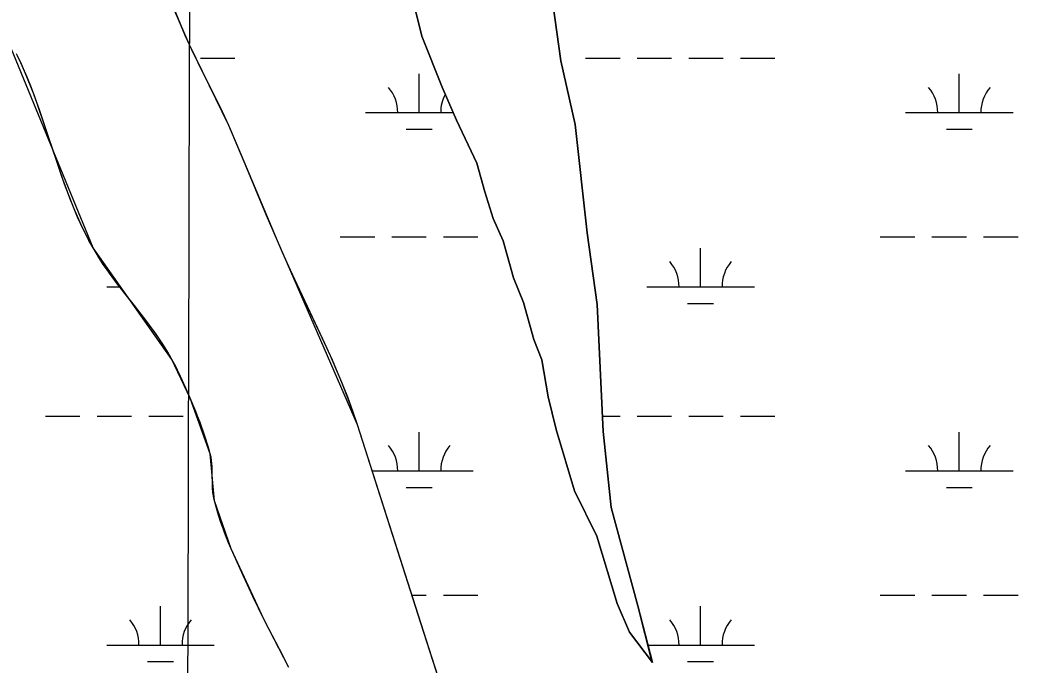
# Model space of a CAD drawing. Extents: x 3161564 to 3199464, y 849354 to 874788.
# Drawn here: x 3186561 to 3187489, y 867799 to 868398 of the extents above; entities that cross this region are included whole.
import ezdxf

# ---------------------------------------------------------------- set-up
doc = ezdxf.new("R2010")
doc.units = 0
for name, color, linetype in [('V-GRID-MAJR', 7, 'Continuous'), ('V-SITE-VEGE', 7, 'Continuous'), ('V-TOPO-SHOR', 7, 'Continuous'), ('V-WETL-SWMP', 7, 'Continuous')]:
    doc.layers.add(name, color=color, linetype=linetype)

msp = doc.modelspace()

# ---------------------------------------------------------------- linework, layer by layer
at = {"layer": 'V-GRID-MAJR'}
msp.add_spline([(3186683.235, 854762.214), (3186699.099, 860821.649), (3186714.971, 866884.169), (3186730.843, 872946.731), (3186730.8510000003, 872949.773)], degree=3, dxfattribs=at)
at = {"layer": 'V-SITE-VEGE'}
for points in [[(3186915.702000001, 868459.3679999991), (3186934.592000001, 868383.2559999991), (3186953.532000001, 868335.6749999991), (3186966.797000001, 868305.2209999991), (3186985.747000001, 868265.2459999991), (3186993.313000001, 868238.6059999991), (3187000.878000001, 868213.8679999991), (3187010.352000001, 868192.9289999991), (3187019.806000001, 868158.677999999), (3187029.278000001, 868135.8389999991), (3187038.729000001, 868101.5859999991), (3187046.305000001, 868082.5539999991), (3187051.953000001, 868048.309999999), (3187059.510000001, 868017.8659999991), (3187076.533000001, 867960.7779999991), (3187097.384000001, 867918.8979999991), (3187116.299000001, 867856.1009999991), (3187127.666000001, 867829.4539999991), (3187148.973000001, 867801.4949999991), (3187148.543000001, 867802.790999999), (3187135.315000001, 867854.1669999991), (3187110.743000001, 867945.503999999), (3187103.253000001, 868015.8899999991), (3187097.744000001, 868133.8219999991), (3187088.346000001, 868200.405999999), (3187077.105000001, 868301.2309999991), (3187063.889000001, 868360.2159999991), (3187056.371000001, 868413.481999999)], [(3186703.429000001, 868410.7379999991), (3186710.705000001, 868393.0489999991), (3186714.437000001, 868384.248999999), (3186718.354000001, 868375.5349999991), (3186722.858000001, 868366.109999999), (3186739.2690000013, 868333.4139999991), (3186747.348000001, 868317.0029999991), (3186751.229000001, 868308.724999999), (3186754.958000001, 868300.3809999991), (3186766.388000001, 868273.662999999), (3186800.133000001, 868193.278999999), (3186804.774000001, 868182.5989999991), (3186813.795000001, 868162.689999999), (3186842.332000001, 868102.077999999), (3186851.202000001, 868082.481999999), (3186857.577000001, 868067.6769999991), (3186862.153000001, 868056.496999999), (3186865.452000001, 868048.0619999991), (3186870.150000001, 868035.312999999), (3186874.512000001, 868022.4369999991), (3186958.615000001, 867760.1229999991)], [(3186788.246000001, 867840.9269999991), (3186780.347000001, 867857.361999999), (3186768.788000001, 867882.1429999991), (3186757.483000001, 867907.113999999), (3186755.136000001, 867912.5439999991), (3186751.344000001, 867922.158999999), (3186748.739000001, 867929.4519999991), (3186745.167000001, 867940.5029999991), (3186741.943000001, 867951.6689999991), (3186741.308000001, 867954.3189999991), (3186740.526000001, 867959.3609999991), (3186740.182000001, 867963.8319999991), (3186739.971000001, 867979.653999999), (3186739.819000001, 867983.5929999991), (3186739.594000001, 867986.5249999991), (3186739.006000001, 867990.883999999), (3186738.044000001, 867995.1739999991), (3186736.117000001, 868001.7869999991), (3186732.443000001, 868013.2499999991), (3186729.450000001, 868021.7669999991), (3186724.621000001, 868034.437999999), (3186719.438000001, 868047.0319999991), (3186715.481000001, 868056.136999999), (3186709.245000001, 868069.577999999), (3186705.948000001, 868076.204999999), (3186702.505000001, 868082.770999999), (3186698.593000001, 868089.680999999), (3186694.698000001, 868096.0179999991), (3186690.868000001, 868101.851999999), (3186687.147000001, 868107.236999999), (3186679.887000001, 868117.158999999), (3186653.310000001, 868151.128999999), (3186646.820000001, 868159.7019999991), (3186642.105000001, 868166.214999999), (3186638.681000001, 868171.1689999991), (3186633.745000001, 868178.719999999), (3186629.115000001, 868186.4469999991), (3186625.826000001, 868192.385999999), (3186622.782000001, 868198.212999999), (3186619.956000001, 868203.920999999), (3186614.797000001, 868215.1419999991), (3186610.290000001, 868225.8359999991), (3186606.306000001, 868235.9879999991), (3186602.745000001, 868245.596999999), (3186577.960000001, 868318.7399999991), (3186574.667000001, 868327.7919999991), (3186571.675000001, 868335.657999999), (3186566.122000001, 868349.2669999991), (3186561.646000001, 868359.3189999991), (3186558.082000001, 868366.7529999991)], [(3186811.030000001, 867796.618999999), (3186805.398000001, 867807.7579999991), (3186792.420000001, 867832.574999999), (3186788.246000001, 867840.9269999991)]]:
    msp.add_lwpolyline(points, dxfattribs=at)
at = {"layer": 'V-TOPO-SHOR'}
for p, q in [((3186934.593, 868383.2559999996), (3186915.701, 868459.3669999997)), ((3187056.37, 868413.4829999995), (3187063.889, 868360.2149999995)), ((3186953.5330000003, 868335.6739999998), (3186934.593, 868383.2559999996)), ((3187063.889, 868360.2149999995), (3187077.1040000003, 868301.2309999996)), ((3186966.796, 868305.2199999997), (3186953.5330000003, 868335.6739999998)), ((3186985.748, 868265.2469999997), (3186966.796, 868305.2199999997)), ((3187077.1040000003, 868301.2309999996), (3187088.347, 868200.4069999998)), ((3186993.312, 868238.6059999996), (3186985.748, 868265.2469999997)), ((3187000.878, 868213.8679999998), (3186993.3120000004, 868238.6059999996)), ((3187010.353, 868192.9299999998), (3187000.878, 868213.8679999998)), ((3187019.805, 868158.6789999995), (3187010.353, 868192.9299999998)), ((3187088.347, 868200.4069999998), (3187097.745, 868133.8219999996)), ((3187029.2770000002, 868135.8389999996), (3187019.805, 868158.6789999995)), ((3187038.7290000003, 868101.5869999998), (3187029.2770000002, 868135.8389999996)), ((3187097.745, 868133.8219999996), (3187103.253, 868015.8899999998)), ((3187046.305, 868082.5549999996), (3187038.7290000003, 868101.5869999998)), ((3187051.954, 868048.3099999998), (3187046.305, 868082.5549999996)), ((3187059.511, 868017.8649999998), (3187051.954, 868048.3099999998)), ((3187076.5330000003, 867960.7769999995), (3187059.511, 868017.8649999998)), ((3187103.253, 868015.8899999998), (3187110.7430000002, 867945.5039999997)), ((3187097.384, 867918.8989999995), (3187076.5330000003, 867960.7769999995)), ((3187110.7430000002, 867945.5039999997), (3187135.315, 867854.1679999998)), ((3187116.299, 867856.1009999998), (3187097.384, 867918.8989999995)), ((3187127.666, 867829.4549999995), (3187116.299, 867856.1009999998)), ((3187135.315, 867854.1679999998), (3187148.973, 867801.4939999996)), ((3187148.973, 867801.4939999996), (3187127.666, 867829.4549999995))]:
    msp.add_line(p, q, dxfattribs=at)
for points in [[(3186560.081000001, 868666.7599999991), (3186588.968000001, 868644.8409999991), (3186615.000000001, 868602.0719999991), (3186628.865000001, 868554.3359999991), (3186640.180000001, 868519.1159999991), (3186664.758000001, 868483.6179999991), (3186695.366000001, 868429.0939999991), (3186718.354000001, 868375.5349999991), (3186754.958000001, 868300.378999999), (3186800.133000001, 868193.278999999), (3186874.512000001, 868022.4369999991), (3186931.084000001, 867845.942999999), (3186958.615000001, 867760.1229999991)], [(3186811.030000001, 867796.6209999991), (3186788.246000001, 867840.9269999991), (3186757.483000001, 867907.113999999), (3186741.943000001, 867951.6689999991), (3186738.042000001, 867995.1739999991), (3186719.438000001, 868047.0319999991), (3186702.505000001, 868082.770999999), (3186629.115000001, 868186.4469999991), (3186546.1440000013, 868388.4289999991)]]:
    msp.add_lwpolyline(points, dxfattribs=at)
at = {"layer": 'V-WETL-SWMP'}
for p, q in [((3186934.593, 868383.2559999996), (3186915.701, 868459.3669999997)), ((3186703.1950000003, 868411.2979999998), (3186713.097, 868387.3609999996)), ((3187056.37, 868413.4829999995), (3187063.889, 868360.2149999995)), ((3186713.097, 868387.3609999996), (3186718.355, 868375.5349999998)), ((3186953.5330000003, 868335.6739999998), (3186934.593, 868383.2559999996)), ((3186718.355, 868375.5349999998), (3186722.35, 868367.1539999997)), ((3186562.116, 868358.2979999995), (3186559.0470000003, 868364.7889999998)), ((3186567.869, 868345.1219999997), (3186562.116, 868358.2979999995)), ((3186722.35, 868367.1539999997), (3186730.6180000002, 868350.5169999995)), ((3186728.956576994, 868362.8932722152), (3186760.956576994, 868362.8932722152)), ((3187063.889, 868360.2149999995), (3187077.1040000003, 868301.2309999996)), ((3187086.864576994, 868362.8932722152), (3187118.864576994, 868362.8932722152)), ((3187134.864576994, 868362.8932722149), (3187166.864576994, 868362.8932722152)), ((3187182.864576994, 868362.8932722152), (3187214.864576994, 868362.8932722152)), ((3187230.864576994, 868362.8932722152), (3187262.864576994, 868362.8932722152)), ((3186730.6180000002, 868350.5169999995), (3186741.781, 868328.3919999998)), ((3186571.892, 868335.0949999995), (3186567.869, 868345.1219999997)), ((3186932.272576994, 868312.1512722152), (3186932.272576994, 868348.1512722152)), ((3187434.180576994, 868312.1512722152), (3187434.180576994, 868348.1512722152)), ((3186579.366, 868314.7559999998), (3186571.892, 868335.0949999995)), ((3186966.796, 868305.2199999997), (3186953.5330000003, 868335.6739999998)), ((3186741.781, 868328.3919999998), (3186747.222, 868317.2649999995)), ((3186600.131, 868252.9619999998), (3186579.366, 868314.7559999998)), ((3186747.222, 868317.2649999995), (3186754.958, 868300.3799999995)), ((3186882.272576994, 868312.1512722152), (3186963.77736654, 868312.1512722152)), ((3187384.180576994, 868312.1512722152), (3187484.180576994, 868312.1512722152)), ((3186985.748, 868265.2469999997), (3186966.796, 868305.2199999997)), ((3186754.958, 868300.3799999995), (3186770.151, 868264.7359999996)), ((3186920.272576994, 868296.7202722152), (3186944.2725769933, 868296.7202722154)), ((3187077.1040000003, 868301.2309999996), (3187088.347, 868200.4069999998)), ((3187422.180576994, 868296.7202722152), (3187446.1805769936, 868296.7202722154)), ((3186770.151, 868264.7359999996), (3186790.08, 868217.0709999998)), ((3186993.312, 868238.6059999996), (3186985.748, 868265.2469999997)), ((3186607.5840000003, 868232.6589999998), (3186600.131, 868252.9619999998)), ((3187000.878, 868213.8679999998), (3186993.3120000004, 868238.6059999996)), ((3186611.592, 868222.6569999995), (3186607.5840000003, 868232.6589999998)), ((3186618.072, 868207.8979999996), (3186611.592, 868222.6569999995)), ((3186790.08, 868217.0709999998), (3186800.133, 868193.2799999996)), ((3187010.353, 868192.9299999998), (3187000.878, 868213.8679999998)), ((3186625.234, 868193.4939999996), (3186618.072, 868207.8979999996)), ((3186629.114, 868186.4479999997), (3186625.2340000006, 868193.4939999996)), ((3186800.133, 868193.2799999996), (3186808.472, 868174.3229999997)), ((3186858.864576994, 868196.7192722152), (3186890.864576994, 868196.7192722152)), ((3186906.864576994, 868196.7192722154), (3186938.864576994, 868196.7192722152)), ((3186954.864576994, 868196.7192722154), (3186986.864576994, 868196.7192722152)), ((3187019.805, 868158.6789999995), (3187010.353, 868192.9299999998)), ((3187088.347, 868200.4069999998), (3187097.745, 868133.8219999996)), ((3187360.772576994, 868196.7192722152), (3187392.772576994, 868196.7192722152)), ((3187408.772576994, 868196.7192722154), (3187440.772576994, 868196.7192722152)), ((3187456.772576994, 868196.7192722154), (3187488.772576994, 868196.7192722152)), ((3186633.934, 868178.4219999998), (3186629.114, 868186.4479999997)), ((3187193.708576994, 868150.2892722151), (3187193.708576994, 868186.2892722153)), ((3186637.329, 868173.1789999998), (3186633.934, 868178.4219999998)), ((3186644.478, 868162.9039999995), (3186637.329, 868173.1789999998)), ((3186808.472, 868174.3229999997), (3186826.002, 868136.7359999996)), ((3186651.992, 868152.8419999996), (3186644.478, 868162.9039999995)), ((3187029.2770000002, 868135.8389999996), (3187019.805, 868158.6789999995)), ((3186641.800576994, 868150.2892722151), (3186653.9976778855, 868150.2892722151)), ((3186667.563, 868133.0239999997), (3186651.9920000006, 868152.8419999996)), ((3187143.708576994, 868150.2892722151), (3187243.708576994, 868150.2892722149)), ((3186826.002, 868136.7359999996), (3186841.7290000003, 868103.3829999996)), ((3187038.7290000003, 868101.5869999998), (3187029.2770000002, 868135.8389999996)), ((3186679.1750000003, 868118.1009999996), (3186667.563, 868133.0239999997)), ((3187097.745, 868133.8219999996), (3187103.253, 868015.8899999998)), ((3187181.708576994, 868134.8582722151), (3187205.7085769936, 868134.8582722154)), ((3186686.627, 868107.9679999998), (3186679.1750000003, 868118.1009999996)), ((3186690.215, 868102.8149999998), (3186686.627, 868107.9679999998)), ((3186695.376, 868094.9489999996), (3186690.215, 868102.8149999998)), ((3186841.7290000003, 868103.3829999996), (3186849.364, 868086.6199999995)), ((3187046.305, 868082.5549999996), (3187038.7290000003, 868101.5869999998)), ((3186700.219, 868086.8859999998), (3186695.376, 868094.9489999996)), ((3186702.504, 868082.7709999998), (3186700.219, 868086.8859999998)), ((3186708.524, 868071.0569999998), (3186702.504, 868082.7709999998)), ((3186849.364, 868086.6199999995), (3186856.7060000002, 868069.7459999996)), ((3187051.954, 868048.3099999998), (3187046.305, 868082.5549999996)), ((3186712.3000000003, 868063.1389999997), (3186708.524, 868071.0569999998)), ((3186719.438, 868047.0319999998), (3186712.3000000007, 868063.1389999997)), ((3186856.7060000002, 868069.7459999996), (3186860.233, 868061.2539999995)), ((3186860.233, 868061.2539999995), (3186866.935, 868044.1379999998)), ((3186725.6380000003, 868031.8619999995), (3186719.438, 868047.0319999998)), ((3186866.935, 868044.1379999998), (3186870.083, 868035.5019999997)), ((3187059.511, 868017.8649999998), (3187051.954, 868048.3099999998)), ((3186870.083, 868035.5019999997), (3186874.5130000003, 868022.4379999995)), ((3186584.956576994, 868030.2182722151), (3186616.956576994, 868030.2182722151)), ((3186632.956576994, 868030.2182722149), (3186664.956576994, 868030.2182722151)), ((3186680.956576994, 868030.2182722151), (3186712.956576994, 868030.2182722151)), ((3186728.544, 868024.2319999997), (3186725.6380000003, 868031.8619999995)), ((3186732.626, 868012.7069999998), (3186728.544, 868024.2319999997)), ((3187102.5837997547, 868030.2182722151), (3187118.864576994, 868030.2182722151)), ((3187134.864576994, 868030.2182722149), (3187166.864576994, 868030.2182722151)), ((3187182.864576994, 868030.2182722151), (3187214.864576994, 868030.2182722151)), ((3187230.864576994, 868030.2182722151), (3187262.864576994, 868030.2182722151)), ((3186874.5130000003, 868022.4379999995), (3186931.0840000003, 867845.9429999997)), ((3186932.272576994, 867979.4762722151), (3186932.272576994, 868015.4762722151)), ((3187076.5330000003, 867960.7769999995), (3187059.511, 868017.8649999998)), ((3187103.253, 868015.8899999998), (3187110.7430000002, 867945.5039999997)), ((3187434.180576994, 867979.4762722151), (3187434.180576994, 868015.4762722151)), ((3186736.3370000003, 868001.0559999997), (3186732.626, 868012.7069999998)), ((3186738.041, 867995.1739999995), (3186736.3370000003, 868001.0559999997)), ((3186738.791, 867992.0329999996), (3186738.041, 867995.1739999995)), ((3186739.673, 867985.6409999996), (3186738.791, 867992.0329999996)), ((3186739.924, 867981.3199999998), (3186739.673, 867985.6409999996)), ((3186740.094, 867966.0739999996), (3186739.924, 867981.3199999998)), ((3186888.283293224, 867979.4762722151), (3186982.272576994, 867979.4762722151)), ((3187384.180576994, 867979.4762722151), (3187484.180576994, 867979.4762722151)), ((3186740.501, 867959.5989999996), (3186740.094, 867966.0739999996)), ((3186740.926, 867956.3999999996), (3186740.501, 867959.5989999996)), ((3186920.272576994, 867964.0452722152), (3186944.2725769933, 867964.0452722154)), ((3187097.384, 867918.8989999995), (3187076.5330000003, 867960.7769999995)), ((3187422.180576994, 867964.0452722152), (3187446.1805769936, 867964.0452722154)), ((3186741.944, 867951.6689999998), (3186740.926, 867956.3999999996)), ((3186745.865, 867938.2409999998), (3186741.944, 867951.6689999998)), ((3187110.7430000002, 867945.5039999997), (3187135.315, 867854.1679999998)), ((3186748.015, 867931.5859999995), (3186745.865, 867938.2409999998)), ((3186751.5160000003, 867921.6969999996), (3186748.015, 867931.5859999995)), ((3186755.3910000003, 867911.9379999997), (3186751.5160000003, 867921.6969999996)), ((3187116.299, 867856.1009999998), (3187097.384, 867918.8989999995)), ((3186757.484, 867907.1139999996), (3186755.3910000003, 867911.9379999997)), ((3186770.906, 867877.5419999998), (3186757.484, 867907.1139999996)), ((3186777.752, 867862.8559999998), (3186770.906, 867877.5419999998)), ((3186788.247, 867840.9269999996), (3186777.752, 867862.8559999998)), ((3186925.2820958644, 867864.0442722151), (3186938.864576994, 867864.0442722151)), ((3186954.864576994, 867864.0442722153), (3186986.864576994, 867864.0442722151)), ((3187360.772576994, 867864.0442722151), (3187392.772576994, 867864.0442722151)), ((3187408.772576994, 867864.0442722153), (3187440.772576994, 867864.0442722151)), ((3187456.772576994, 867864.0442722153), (3187488.772576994, 867864.0442722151)), ((3186691.800576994, 867817.6142722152), (3186691.800576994, 867853.6142722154)), ((3187127.666, 867829.4549999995), (3187116.299, 867856.1009999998)), ((3187135.315, 867854.1679999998), (3187148.973, 867801.4939999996)), ((3187193.708576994, 867817.6142722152), (3187193.708576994, 867853.6142722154)), ((3186811.0300000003, 867796.6199999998), (3186788.2470000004, 867840.9269999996)), ((3186931.0840000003, 867845.9429999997), (3186958.6160000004, 867760.1239999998)), ((3187148.973, 867801.4939999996), (3187127.666, 867829.4549999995)), ((3186641.800576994, 867817.6142722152), (3186741.800576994, 867817.6142722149)), ((3187144.7931260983, 867817.6142722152), (3187243.708576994, 867817.6142722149)), ((3186679.800576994, 867802.1832722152), (3186703.8005769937, 867802.1832722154)), ((3187181.708576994, 867802.1832722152), (3187205.7085769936, 867802.1832722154))]:
    msp.add_line(p, q, dxfattribs=at)
for centre, radius, start, end in [((3186877.029640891, 868312.6260753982), 35.24628790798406, 359.2281799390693, 40.771838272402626), ((3187378.937640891, 868312.6260753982), 35.24628790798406, 359.2281799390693, 40.771838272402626), ((3187489.423513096, 868312.6260753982), 35.24628790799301, 139.2281769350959, 180.77183526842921), ((3186987.515513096, 868312.6260753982), 35.24628790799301, 152.05852075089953, 180.77183526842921), ((3187138.4656408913, 868150.7640753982), 35.24628790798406, 359.2281799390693, 40.771838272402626), ((3187248.9515130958, 868150.7640753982), 35.24628790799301, 139.2281769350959, 180.77183526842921), ((3186877.029640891, 867979.9510753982), 35.24628790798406, 359.2281799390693, 40.771838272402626), ((3186987.515513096, 867979.9510753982), 35.24628790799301, 139.2281769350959, 180.77183526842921), ((3187378.937640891, 867979.9510753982), 35.24628790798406, 359.2281799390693, 40.771838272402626), ((3187489.423513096, 867979.9510753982), 35.24628790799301, 139.2281769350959, 180.77183526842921), ((3186636.557640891, 867818.0890753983), 35.24628790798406, 359.2281799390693, 40.771838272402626), ((3186747.043513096, 867818.0890753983), 35.24628790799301, 139.2281769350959, 180.77183526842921), ((3187138.4656408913, 867818.0890753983), 35.24628790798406, 359.2281799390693, 40.771838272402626), ((3187248.9515130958, 867818.0890753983), 35.24628790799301, 139.2281769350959, 180.77183526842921)]:
    msp.add_arc(centre, radius, start, end, dxfattribs=at)

doc.saveas('drawing.dxf')
